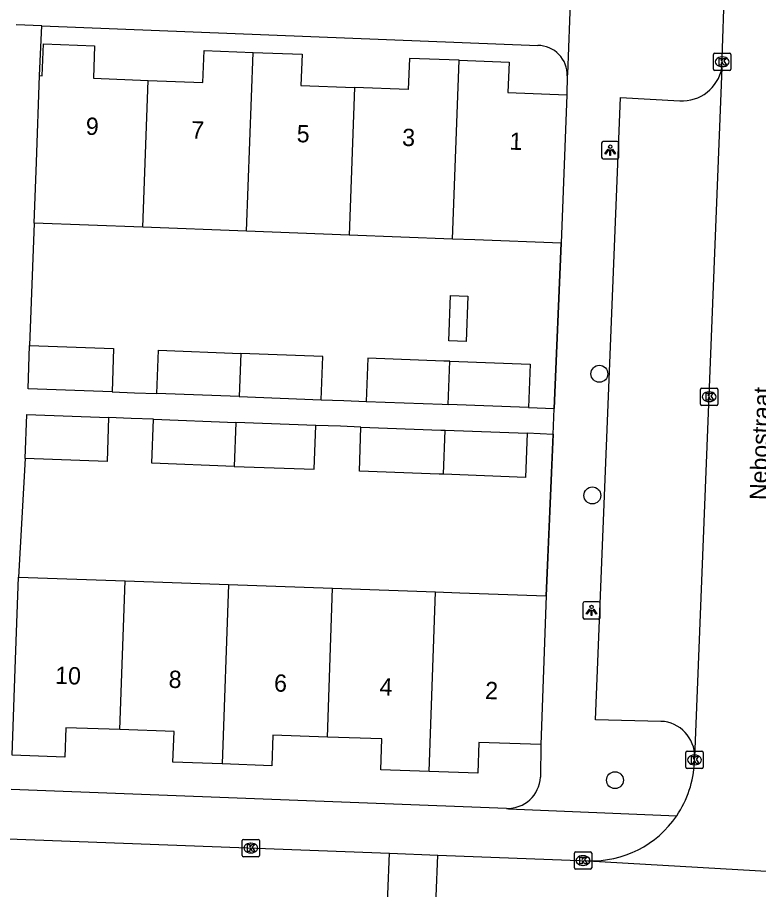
# Model space of a CAD drawing. Extents: x 161355 to 162026, y 386504 to 387459.
# Drawn here: x 161542.8 to 161585.7, y 386930.2 to 386980.6 of the extents above; entities that cross this region are included whole.
import ezdxf

# ---------------------------------------------------------------- set-up
doc = ezdxf.new("R2010")
doc.units = 0
for name, color, linetype in [('IMGEO_Boom', 7, 'Continuous'), ('IMGEO_Kolk', 7, 'Continuous'), ('IMGEO_Lichtpunt', 7, 'Continuous'), ('IMGEO_Muur', 7, 'Continuous'), ('IMGEO_Openbare_ruimte_label', 7, 'Continuous'), ('IMGEO_Pand', 7, 'Continuous'), ('IMGEO_Pand_nummerreeks', 7, 'Continuous'), ('IMGEO_Rijbaan_lokaal_open', 7, 'Continuous'), ('IMGEO_Voetpad_open', 7, 'Continuous')]:
    doc.layers.add(name, color=color, linetype=linetype)

msp = doc.modelspace()

# ---------------------------------------------------------------- linework, layer by layer
at = {"layer": 'IMGEO_Boom'}
for centre in [(161576.456, 386959.978), (161576.051, 386952.949), (161577.359, 386936.485)]:
    msp.add_circle(centre, 0.489, dxfattribs=at)
at = {"layer": 'IMGEO_Kolk'}
for p, q in [((161583.061, 386977.587), (161583.061, 386978.439)), ((161583.136, 386978.513), (161583.988, 386978.513)), ((161584.062, 386978.439), (161584.062, 386977.587)), ((161583.549, 386978.293), (161583.574, 386978.293)), ((161583.988, 386977.513), (161583.136, 386977.513)), ((161583.572, 386977.733), (161583.547, 386977.733)), ((161582.308, 386958.224), (161582.308, 386959.076)), ((161582.383, 386959.15), (161583.235, 386959.15)), ((161582.796, 386958.93), (161582.821, 386958.93)), ((161583.309, 386959.076), (161583.309, 386958.224)), ((161582.819, 386958.37), (161582.794, 386958.37)), ((161583.235, 386958.15), (161582.383, 386958.15)), ((161581.457, 386937.23), (161581.457, 386938.082)), ((161581.532, 386938.156), (161582.384, 386938.156)), ((161582.458, 386938.082), (161582.458, 386937.23)), ((161581.945, 386937.936), (161581.97, 386937.936)), ((161582.384, 386937.156), (161581.532, 386937.156)), ((161581.968, 386937.376), (161581.943, 386937.376)), ((161555.871, 386933.063), (161556.723, 386933.063)), ((161555.796, 386932.137), (161555.796, 386932.989)), ((161556.284, 386932.843), (161556.309, 386932.843)), ((161556.797, 386932.989), (161556.797, 386932.137)), ((161556.723, 386932.063), (161555.871, 386932.063)), ((161556.307, 386932.283), (161556.282, 386932.283)), ((161575.011, 386931.415), (161575.011, 386932.267)), ((161575.086, 386932.341), (161575.938, 386932.341)), ((161575.499, 386932.121), (161575.524, 386932.121)), ((161576.012, 386932.267), (161576.012, 386931.415)), ((161575.522, 386931.561), (161575.497, 386931.561)), ((161575.938, 386931.341), (161575.086, 386931.341))]:
    msp.add_line(p, q, dxfattribs=at)
for points in [[(161583.061, 386977.587), (161583.061, 386978.439)], [(161583.136, 386978.513), (161583.988, 386978.513)], [(161584.062, 386978.439), (161584.062, 386977.587)], [(161583.382, 386978.213), (161583.505, 386978.213), (161583.505, 386978.062), (161583.635, 386978.213), (161583.799, 386978.213), (161583.653, 386978.062), (161583.806, 386977.813), (161583.654, 386977.813), (161583.569, 386977.977), (161583.505, 386977.91), (161583.505, 386977.813), (161583.382, 386977.813), (161583.382, 386978.213)], [(161583.988, 386977.513), (161583.136, 386977.513)], [(161582.308, 386958.224), (161582.308, 386959.076)], [(161582.383, 386959.15), (161583.235, 386959.15)], [(161582.629, 386958.85), (161582.752, 386958.85), (161582.752, 386958.699), (161582.882, 386958.85), (161583.046, 386958.85), (161582.9, 386958.699), (161583.053, 386958.45), (161582.901, 386958.45), (161582.816, 386958.614), (161582.752, 386958.547), (161582.752, 386958.45), (161582.629, 386958.45), (161582.629, 386958.85)], [(161583.309, 386959.076), (161583.309, 386958.224)], [(161583.235, 386958.15), (161582.383, 386958.15)], [(161581.457, 386937.23), (161581.457, 386938.082)], [(161581.532, 386938.156), (161582.384, 386938.156)], [(161582.458, 386938.082), (161582.458, 386937.23)], [(161581.778, 386937.856), (161581.901, 386937.856), (161581.901, 386937.705), (161582.031, 386937.856), (161582.195, 386937.856), (161582.049, 386937.705), (161582.202, 386937.456), (161582.05, 386937.456), (161581.965, 386937.62), (161581.901, 386937.553), (161581.901, 386937.456), (161581.778, 386937.456), (161581.778, 386937.856)], [(161582.384, 386937.156), (161581.532, 386937.156)], [(161555.871, 386933.063), (161556.723, 386933.063)], [(161555.796, 386932.137), (161555.796, 386932.989)], [(161556.117, 386932.763), (161556.24, 386932.763), (161556.24, 386932.612), (161556.37, 386932.763), (161556.534, 386932.763), (161556.388, 386932.612), (161556.541, 386932.363), (161556.389, 386932.363), (161556.304, 386932.527), (161556.24, 386932.46), (161556.24, 386932.363), (161556.117, 386932.363), (161556.117, 386932.763)], [(161556.797, 386932.989), (161556.797, 386932.137)], [(161556.723, 386932.063), (161555.871, 386932.063)], [(161575.011, 386931.415), (161575.011, 386932.267)], [(161575.086, 386932.341), (161575.938, 386932.341)], [(161575.332, 386932.041), (161575.455, 386932.041), (161575.455, 386931.89), (161575.585, 386932.041), (161575.749, 386932.041), (161575.603, 386931.89), (161575.756, 386931.641), (161575.604, 386931.641), (161575.519, 386931.805), (161575.455, 386931.738), (161575.455, 386931.641), (161575.332, 386931.641), (161575.332, 386932.041)], [(161576.012, 386932.267), (161576.012, 386931.415)], [(161575.938, 386931.341), (161575.086, 386931.341)]]:
    msp.add_lwpolyline(points, dxfattribs=at)
for centre, start, end in [((161583.138, 386978.437), 91.552, 178.448), ((161583.138, 386978.437), 91.552, 178.448), ((161583.986, 386978.437), 1.552, 88.448), ((161583.986, 386978.437), 1.552, 88.448), ((161583.138, 386977.589), 181.552, 268.448), ((161583.138, 386977.589), 181.552, 268.448), ((161583.986, 386977.589), 271.552, 358.448), ((161583.986, 386977.589), 271.552, 358.448), ((161582.385, 386959.074), 91.552, 178.448), ((161582.385, 386959.074), 91.552, 178.448), ((161583.233, 386959.074), 1.552, 88.448), ((161583.233, 386959.074), 1.552, 88.448), ((161582.385, 386958.226), 181.552, 268.448), ((161582.385, 386958.226), 181.552, 268.448), ((161583.233, 386958.226), 271.552, 358.448), ((161583.233, 386958.226), 271.552, 358.448), ((161581.534, 386938.08), 91.552, 178.448), ((161581.534, 386938.08), 91.552, 178.448), ((161582.382, 386938.08), 1.552, 88.448), ((161582.382, 386938.08), 1.552, 88.448), ((161581.534, 386937.232), 181.552, 268.448), ((161581.534, 386937.232), 181.552, 268.448), ((161582.382, 386937.232), 271.552, 358.448), ((161582.382, 386937.232), 271.552, 358.448), ((161555.873, 386932.987), 91.552, 178.448), ((161555.873, 386932.987), 91.552, 178.448), ((161556.721, 386932.987), 1.552, 88.448), ((161556.721, 386932.987), 1.552, 88.448), ((161555.873, 386932.139), 181.552, 268.448), ((161555.873, 386932.139), 181.552, 268.448), ((161556.721, 386932.139), 271.552, 358.448), ((161556.721, 386932.139), 271.552, 358.448), ((161575.088, 386932.265), 91.552, 178.448), ((161575.088, 386932.265), 91.552, 178.448), ((161575.936, 386932.265), 1.552, 88.448), ((161575.936, 386932.265), 1.552, 88.448), ((161575.088, 386931.417), 181.552, 268.448), ((161575.088, 386931.417), 181.552, 268.448), ((161575.936, 386931.417), 271.552, 358.448), ((161575.936, 386931.417), 271.552, 358.448)]:
    msp.add_arc(centre, 0.0765, start, end, dxfattribs=at)
for centre, major_axis, ratio, start_param, end_param in [((161583.548, 386978.013), (-0.387, 0.002), 0.722429, 4.712389, 7.853982), ((161583.573, 386978.013), (-0.39, 0.002), 0.717154, 1.570796, 4.712389), ((161582.795, 386958.65), (-0.387, 0.002), 0.722429, 4.712389, 7.853982), ((161582.82, 386958.65), (-0.39, 0.002), 0.717154, 1.570796, 4.712389), ((161581.944, 386937.656), (-0.387, 0.002), 0.722429, 4.712389, 7.853982), ((161581.969, 386937.656), (-0.39, 0.002), 0.717154, 1.570796, 4.712389), ((161556.283, 386932.563), (-0.387, 0.002), 0.722429, 4.712389, 7.853982), ((161556.308, 386932.563), (-0.39, 0.002), 0.717154, 1.570796, 4.712389), ((161575.498, 386931.841), (-0.387, 0.002), 0.722429, 4.712389, 7.853982), ((161575.523, 386931.841), (-0.39, 0.002), 0.717154, 1.570796, 4.712389)]:
    msp.add_ellipse(centre, major_axis=major_axis, ratio=ratio, start_param=start_param, end_param=end_param, dxfattribs=at)
at = {"layer": 'IMGEO_Lichtpunt'}
for p, q in [((161577.488, 386973.403), (161576.68, 386973.403)), ((161577.488, 386973.403), (161576.68, 386973.403)), ((161576.586, 386973.308), (161576.586, 386972.501)), ((161576.586, 386973.308), (161576.586, 386972.501)), ((161577.582, 386972.501), (161577.582, 386973.308)), ((161577.582, 386972.501), (161577.582, 386973.308)), ((161576.68, 386972.407), (161577.488, 386972.407)), ((161576.68, 386972.407), (161577.488, 386972.407)), ((161575.507, 386946.704), (161575.507, 386945.897)), ((161575.507, 386946.704), (161575.507, 386945.897)), ((161576.409, 386946.799), (161575.601, 386946.799)), ((161576.409, 386946.799), (161575.601, 386946.799)), ((161576.503, 386945.897), (161576.503, 386946.704)), ((161576.503, 386945.897), (161576.503, 386946.704)), ((161575.601, 386945.803), (161576.409, 386945.803)), ((161575.601, 386945.803), (161576.409, 386945.803))]:
    msp.add_line(p, q, dxfattribs=at)
for points in [[(161576.96, 386972.972), (161576.999, 386972.944), (161576.811, 386972.682), (161576.773, 386972.709), (161576.96, 386972.972)], [(161577.062, 386972.924), (161577.109, 386972.924), (161577.109, 386972.602), (161577.062, 386972.602), (161577.062, 386972.924)], [(161577.172, 386972.944), (161577.21, 386972.971), (161577.397, 386972.709), (161577.358, 386972.681), (161577.172, 386972.944)], [(161575.881, 386946.368), (161575.92, 386946.34), (161575.732, 386946.078), (161575.694, 386946.105), (161575.881, 386946.368)], [(161575.983, 386946.32), (161576.03, 386946.32), (161576.03, 386945.998), (161575.983, 386945.998), (161575.983, 386946.32)], [(161576.093, 386946.34), (161576.131, 386946.367), (161576.318, 386946.105), (161576.279, 386946.077), (161576.093, 386946.34)]]:
    msp.add_lwpolyline(points, dxfattribs=at)
for centre in [(161577.085, 386973.106), (161576.006, 386946.502)]:
    msp.add_circle(centre, 0.0994, dxfattribs=at)
for centre, start, end in [((161576.68, 386973.308), 90, 180), ((161576.68, 386973.308), 90, 180), ((161577.488, 386973.308), 0, 90), ((161577.488, 386973.308), 0, 90), ((161576.68, 386972.501), 180, 270), ((161576.68, 386972.501), 180, 270), ((161577.488, 386972.501), 270, 0), ((161577.488, 386972.501), 270, 360), ((161575.601, 386946.704), 90, 180), ((161575.601, 386946.704), 90, 180), ((161576.409, 386946.704), 0, 90), ((161576.409, 386946.704), 0, 90), ((161575.601, 386945.897), 180, 270), ((161575.601, 386945.897), 180, 270), ((161576.409, 386945.897), 270, 0), ((161576.409, 386945.897), 270, 360)]:
    msp.add_arc(centre, 0.0946, start, end, dxfattribs=at)
at = {"layer": 'IMGEO_Muur'}
for points in [[(161574.253, 386967.534), (161573.842, 386957.972)], [(161573.778, 386956.48), (161573.377, 386947.144)]]:
    msp.add_lwpolyline(points, dxfattribs=at)
at = {"layer": 'IMGEO_Pand'}
for points in [[(161544.089, 386977.213), (161544.244, 386977.207), (161544.313, 386979.048), (161547.269, 386978.937), (161547.198, 386977.059), (161550.368, 386976.939)], [(161550.368, 386976.939), (161553.535, 386976.82), (161553.604, 386978.661), (161556.435, 386978.554)], [(161556.053, 386968.22), (161556.435, 386978.554)], [(161556.435, 386978.554), (161559.267, 386978.447), (161559.199, 386976.646), (161562.302, 386976.529)], [(161568.355, 386978.102), (161565.473, 386978.211), (161565.405, 386976.412), (161562.302, 386976.529)], [(161567.973, 386967.77), (161568.355, 386978.102)], [(161568.355, 386978.102), (161571.235, 386977.994), (161571.169, 386976.231), (161574.576, 386976.102)], [(161543.767, 386968.683), (161543.9, 386972.217), (161544.089, 386977.213)], [(161550.054, 386968.446), (161550.368, 386976.939)], [(161562.302, 386976.529), (161561.986, 386967.996)], [(161574.576, 386976.102), (161574.253, 386967.534)], [(161550.054, 386968.446), (161543.767, 386968.683)], [(161556.053, 386968.22), (161550.054, 386968.446)], [(161561.986, 386967.996), (161556.053, 386968.22)], [(161567.973, 386967.77), (161561.986, 386967.996)], [(161574.253, 386967.534), (161569.257, 386967.722), (161567.973, 386967.77)], [(161567.852, 386964.503), (161568.858, 386964.466), (161568.761, 386961.847), (161567.755, 386961.884), (161567.852, 386964.503)], [(161548.273, 386958.935), (161543.416, 386959.118), (161543.51, 386961.618)], [(161543.51, 386961.618), (161548.368, 386961.435), (161548.273, 386958.935)], [(161550.871, 386958.837), (161550.966, 386961.337), (161555.717, 386961.158)], [(161555.717, 386961.158), (161555.623, 386958.658)], [(161560.373, 386958.479), (161560.467, 386960.979), (161555.717, 386961.158)], [(161567.815, 386960.702), (161567.456, 386960.716), (161563.065, 386960.881), (161562.971, 386958.381)], [(161567.72, 386958.203), (161567.815, 386960.702)], [(161567.815, 386960.702), (161572.452, 386960.528), (161572.358, 386958.028)], [(161555.623, 386958.658), (161550.871, 386958.837)], [(161555.623, 386958.658), (161560.373, 386958.479)], [(161562.971, 386958.381), (161567.362, 386958.216), (161567.72, 386958.203)], [(161572.358, 386958.028), (161567.72, 386958.203)], [(161543.246, 386955.083), (161543.342, 386957.627), (161548.079, 386957.448)], [(161548.079, 386957.448), (161547.988, 386954.901), (161543.246, 386955.083)], [(161555.341, 386954.627), (161550.586, 386954.809), (161550.677, 386957.35)], [(161550.677, 386957.35), (161555.431, 386957.171)], [(161555.431, 386957.171), (161555.341, 386954.627)], [(161555.341, 386954.627), (161559.969, 386954.459), (161560.058, 386956.997)], [(161560.058, 386956.997), (161555.431, 386957.171)], [(161567.448, 386954.171), (161567.197, 386954.18), (161562.58, 386954.354), (161562.671, 386956.898)], [(161562.671, 386956.898), (161567.293, 386956.724), (161567.539, 386956.715)], [(161567.448, 386954.171), (161567.539, 386956.715)], [(161572.289, 386956.536), (161572.193, 386953.992), (161567.448, 386954.171)], [(161567.539, 386956.715), (161572.289, 386956.536)], [(161542.505, 386937.924), (161542.682, 386942.921), (161542.869, 386948.221)], [(161542.869, 386948.221), (161549.029, 386948.003)], [(161548.728, 386939.407), (161549.029, 386948.003)], [(161549.029, 386948.003), (161555.015, 386947.792)], [(161555.015, 386947.792), (161554.652, 386937.423)], [(161555.015, 386947.792), (161561.029, 386947.58)], [(161560.728, 386938.981), (161561.029, 386947.58)], [(161561.029, 386947.58), (161566.984, 386947.369)], [(161566.62, 386936.987), (161566.984, 386947.369)], [(161566.984, 386947.369), (161568.381, 386947.32), (161573.377, 386947.144)], [(161573.377, 386947.144), (161573.073, 386938.545)], [(161548.728, 386939.407), (161545.596, 386939.517), (161545.536, 386937.817), (161542.505, 386937.924)], [(161554.652, 386937.423), (161551.797, 386937.524), (161551.859, 386939.297), (161548.728, 386939.407)], [(161560.728, 386938.981), (161557.571, 386939.093), (161557.509, 386937.322), (161554.652, 386937.423)], [(161566.62, 386936.987), (161563.821, 386937.085), (161563.884, 386938.87), (161560.728, 386938.981)], [(161573.073, 386938.545), (161569.482, 386938.672), (161569.419, 386936.888), (161566.62, 386936.987)]]:
    msp.add_lwpolyline(points, dxfattribs=at)
at = {"layer": 'IMGEO_Rijbaan_lokaal_open'}
for points in [[(161583.546, 386977.669), (161583.884, 386987.851)], [(161583.546, 386977.669), (161581.965, 386937.804)], [(161581.954, 386937.528), (161581.965, 386937.804)], [(161541.236, 386933.129), (161564.329, 386932.26)], [(161564.038, 386925.094), (161564.329, 386932.26)], [(161564.329, 386932.26), (161567.116, 386932.155)], [(161566.824, 386924.98), (161567.116, 386932.155)], [(161567.116, 386932.155), (161575.793, 386931.829)], [(161575.793, 386931.829), (161592.141, 386930.873)]]:
    msp.add_lwpolyline(points, dxfattribs=at)
for centre, radius, start, end in [((161576.018, 386937.768), 5.941, 325.7399, 357.6894), ((161576.016, 386937.767), 5.942, 267.8501, 325.7521)]:
    msp.add_arc(centre, radius, start, end, dxfattribs=at)
at = {"layer": 'IMGEO_Voetpad_open'}
for points in [[(161574.796, 386981.95), (161574.614, 386977.295), (161574.601, 386977.204)], [(161544.223, 386980.088), (161542.74, 386980.147)], [(161544.089, 386977.213), (161544.223, 386980.088)], [(161544.223, 386980.088), (161572.89, 386978.96)], [(161574.601, 386977.204), (161574.576, 386976.102)], [(161580.01, 386939.886), (161576.224, 386939.966), (161577.683, 386975.951), (161581.101, 386975.756)], [(161543.767, 386968.683), (161543.51, 386961.618)], [(161573.842, 386957.972), (161574.253, 386967.534)], [(161548.273, 386958.935), (161549.572, 386958.886), (161550.871, 386958.837)], [(161560.373, 386958.479), (161561.672, 386958.43), (161562.971, 386958.381)], [(161572.358, 386958.028), (161573.842, 386957.972)], [(161573.778, 386956.472), (161573.842, 386957.972)], [(161550.677, 386957.35), (161549.378, 386957.399), (161548.079, 386957.448)], [(161562.671, 386956.898), (161561.485, 386956.943), (161560.058, 386956.997)], [(161573.778, 386956.472), (161572.289, 386956.536)], [(161573.377, 386947.144), (161573.778, 386956.472)], [(161543.246, 386955.083), (161542.869, 386948.221)], [(161573.073, 386938.545), (161573.045, 386936.667)], [(161571.082, 386934.853), (161542.434, 386935.944)], [(161571.082, 386934.853), (161571.199, 386934.835), (161580.928, 386934.423)]]:
    msp.add_lwpolyline(points, dxfattribs=at)
for centre, radius, start, end in [((161572.894, 386977.252), 1.708, 358.3868, 90.1259), ((161581.234, 386978.105), 2.352, 266.7507, 349.3295), ((161579.938, 386937.86), 2.027, 358.4187, 87.9776), ((161571.154, 386936.745), 1.893, 267.8297, 357.6521)]:
    msp.add_arc(centre, radius, start, end, dxfattribs=at)

# ---------------------------------------------------------------- texts
at = {"layer": 'IMGEO_Openbare_ruimte_label'}
msp.add_text('Nebostraat', height=1, rotation=87.8789, dxfattribs=at).set_placement((161586.141, 386952.661))
at = {"layer": 'IMGEO_Pand_nummerreeks'}
for s, rotation, p in [('9', 357.9819, (161546.745, 386973.801)), ('7', 357.9819, (161552.843, 386973.586)), ('5', 357.9819, (161558.941, 386973.371)), ('3', 357.9832, (161565.038, 386973.156)), ('1', 357.9819, (161571.25, 386972.937)), ('10', 357.9754, (161544.973, 386942.06)), ('8', 357.9754, (161551.535, 386941.828)), ('6', 357.9754, (161557.633, 386941.612)), ('4', 357.9754, (161563.734, 386941.397)), ('2', 357.9754, (161569.834, 386941.181))]:
    msp.add_text(s, height=1, rotation=rotation, dxfattribs=at).set_placement(p)

doc.saveas('drawing.dxf')
